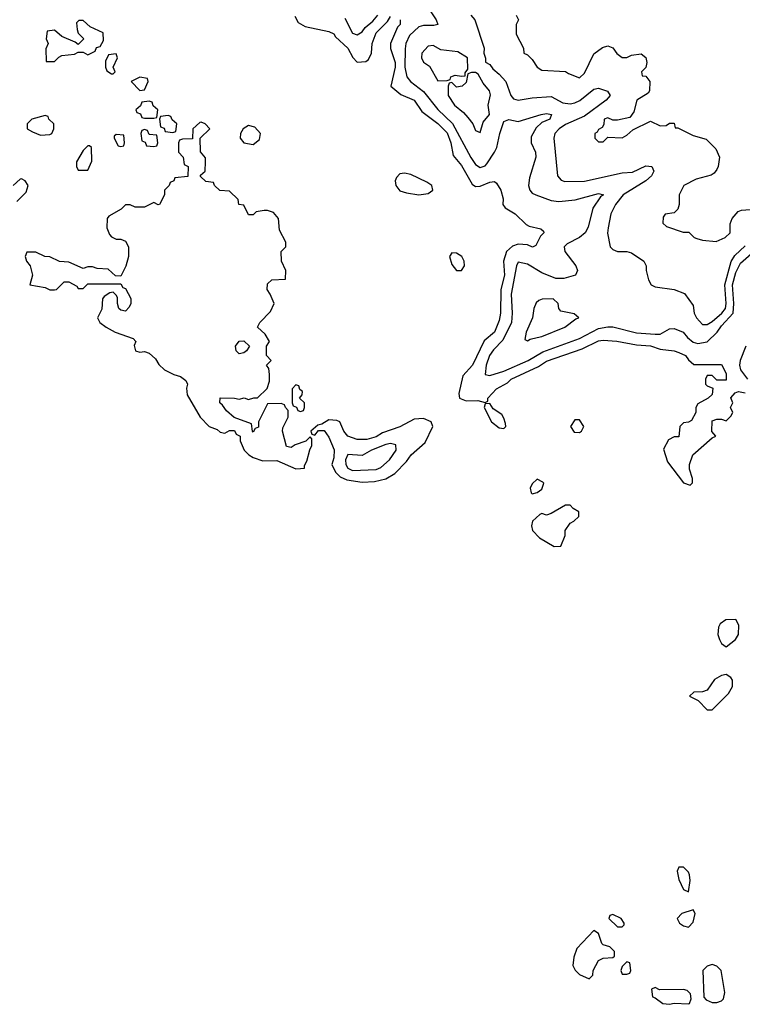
# Model space of a CAD drawing. Header units: inches. Extents: x 2380053 to 2584298, y 380219 to 546618.
# Tile 343 of 656: x 2545482 to 2548538, y 384226 to 388391. Entities that reach past the tile are written whole.
import ezdxf

# ---------------------------------------------------------------- set-up
doc = ezdxf.new("R2010")
doc.units = ezdxf.units.IN
doc.header["$MEASUREMENT"] = 0
doc.layers.add('C5348', color=7, linetype='Continuous')

msp = doc.modelspace()

# ---------------------------------------------------------------- linework, layer by layer
at = {"layer": 'C5348', "color": 2}
for points, elevation in [([(2547204.6, 388450), (2547244, 388390), (2547251, 388370), (2547234, 388366), (2547190, 388366.9), (2547170, 388360.4), (2547130, 388324.5), (2547115.3, 388290), (2547112.5, 388267.5), (2547111.3, 388190), (2547118.7, 388150), (2547134.4, 388130), (2547190, 388087.4), (2547250, 388011.7), (2547312.3, 387952.3), (2547390, 387808.2), (2547410, 387778), (2547430, 387766), (2547450, 387773), (2547458.2, 387781.8), (2547489.7, 387830.3), (2547499.6, 387850), (2547512.6, 387910), (2547530, 387960.7), (2547550, 387968.4), (2547590, 387960.3), (2547688, 387990), (2547710, 387994.4), (2547731, 387990), (2547724.7, 387970), (2547690, 387956), (2547665.9, 387934.2), (2547645.1, 387894.9), (2547645.5, 387870), (2547663, 387830), (2547665.5, 387810), (2547637.6, 387722.4), (2547634.4, 387690), (2547639.1, 387670), (2547650, 387657.3), (2547664.7, 387650), (2547730, 387626), (2547761.7, 387621.7), (2547831, 387629), (2547930, 387656.3), (2547951, 387650), (2547938, 387642), (2547905.9, 387594.2), (2547886.6, 387513.4), (2547874, 387490), (2547850, 387469.3), (2547797.1, 387442.9), (2547784, 387430), (2547787.3, 387410), (2547834, 387350), (2547841, 387330), (2547832, 387310), (2547783.4, 387296.6), (2547750, 387296.2), (2547690, 387319.6), (2547630, 387357), (2547590, 387365.2), (2547582.4, 387350), (2547560.8, 387230), (2547565.3, 387150), (2547562.6, 387110), (2547524.8, 387035.2), (2547485.6, 386994.4), (2547469.4, 386970.6), (2547454.9, 386930), (2547450.8, 386890.8), (2547470, 386885.5), (2547530, 386904.7), (2547631.8, 386950), (2547693.8, 386986.2), (2547850, 387043.2), (2547930, 387084.6), (2547970, 387092.4), (2547990, 387092.4), (2548090, 387066), (2548170, 387060.3), (2548190, 387060.4), (2548230, 387083), (2548250, 387084.4), (2548287.3, 387070), (2548306.1, 387046.1), (2548330, 387026.5), (2548350, 387021.3), (2548390, 387029), (2548431.3, 387068.7), (2548450, 387096), (2548499.3, 387150), (2548502.6, 387190), (2548496.8, 387270), (2548510, 387322), (2548530, 387361.3), (2548598.8, 387421.2)], 6), ([(2546646.2, 388406.2), (2546659.5, 388379.5), (2546690, 388361.6), (2546790, 388340.7), (2546810, 388330.8), (2546818, 388318), (2546870.5, 388270), (2546890.5, 388230.5), (2546910, 388210.8), (2546945.6, 388214.4), (2546957.5, 388222.5), (2546969.3, 388250), (2546973.2, 388290), (2546990, 388336), (2547037, 388383), (2547050, 388404.7)], 2), ([(2546856.9, 388396.9), (2546890, 388333.4), (2546910, 388326.4), (2546930, 388339.3), (2546942.6, 388357.4), (2546975.4, 388384.6), (2546997.3, 388410)], 6), ([(2547091.2, 388391.1), (2547090.8, 388370), (2547080.5, 388359.5), (2547050.6, 388290), (2547050.7, 388269.3), (2547070.2, 388210), (2547070.2, 388189.8), (2547051.3, 388110), (2547094.4, 388074.4), (2547150, 388050.6), (2547182.5, 388002.5), (2547250, 387952.4), (2547290, 387912.7), (2547305.5, 387870), (2547315.9, 387815.9), (2547350, 387774.8), (2547395.2, 387695.2), (2547410, 387686), (2547430, 387686.8), (2547470, 387704), (2547490, 387706), (2547499.1, 387699.1), (2547517.3, 387670), (2547526.4, 387633.6), (2547526, 387610), (2547535.3, 387595.3), (2547578, 387570), (2547624.5, 387524.5), (2547637.3, 387517.3), (2547686, 387506), (2547696.9, 387496.9), (2547698, 387490), (2547684.9, 387475.1), (2547664.7, 387435.3), (2547650.6, 387429.4), (2547630, 387439.3), (2547590, 387441.3), (2547566.3, 387433.7), (2547541.3, 387410), (2547528.6, 387370), (2547532.4, 387310), (2547516.9, 387250), (2547515.6, 387150), (2547510, 387119), (2547490, 387069.5), (2547447, 387033), (2547397.1, 386930), (2547355.5, 386884.5), (2547338.8, 386810), (2547342, 386790), (2547370, 386778.8), (2547419.8, 386779.8), (2547450, 386772), (2547462, 386778), (2547462, 386790), (2547498, 386830), (2547544.4, 386855.6), (2547561.2, 386870), (2547675.6, 386924.4), (2547710, 386946.4), (2547860.6, 386999.4), (2547930, 387032.9), (2547950, 387036), (2548008.1, 387031.9), (2548090, 387015.6), (2548150, 387011.8), (2548190, 386997.1), (2548250, 386990.6), (2548270, 386982.8), (2548298, 386970), (2548310, 386952), (2548332.7, 386932.7), (2548450, 386932), (2548470, 386894), (2548470, 386866), (2548430, 386866), (2548410, 386886), (2548390, 386886), (2548382, 386870), (2548382, 386850), (2548390, 386842), (2548412.7, 386832.7), (2548410, 386806), (2548394, 386790), (2548350, 386766), (2548342, 386750), (2548342, 386730), (2548323.6, 386696.4), (2548310, 386688), (2548290, 386686), (2548274, 386670), (2548270, 386626), (2548250, 386626), (2548225.4, 386614.6), (2548205.4, 386574.6), (2548221, 386521), (2548290, 386432), (2548318, 386422), (2548327.3, 386432.7), (2548328, 386450), (2548315.3, 386490), (2548315.3, 386510), (2548329.2, 386550.8), (2548410, 386622), (2548426, 386630), (2548408.8, 386648.9), (2548410, 386694), (2548430, 386702), (2548450, 386702), (2548470, 386694), (2548490, 386714), (2548498, 386730), (2548488.7, 386750), (2548498, 386770), (2548488.8, 386791.1), (2548507.3, 386812.7), (2548522, 386818), (2548550, 386812.7)], 2), ([(2547390.4, 388410.4), (2547406.8, 388390), (2547446, 388270), (2547444.7, 388250), (2547452, 388228), (2547452, 388212), (2547470, 388202), (2547482.8, 388182.8), (2547510, 388161), (2547538, 388130), (2547558.8, 388070), (2547570, 388056), (2547590, 388050.7), (2547650, 388060.5), (2547730, 388065.5), (2547779.3, 388039.3), (2547810, 388035.6), (2547830, 388039), (2547850.8, 388049.2), (2547910, 388097), (2547930, 388102), (2547968.3, 388088.3), (2547979.1, 388070), (2547961.6, 388050), (2547870, 387983.1), (2547790, 387948.2), (2547763.8, 387930), (2547745.5, 387910), (2547740.5, 387890), (2547756.3, 387730), (2547772.3, 387712.3), (2547787.2, 387707.2), (2547870, 387708.5), (2548030, 387743.1), (2548074.1, 387745.8), (2548130, 387772.7), (2548156, 387770), (2548164, 387750), (2548153.4, 387730), (2548130, 387709.5), (2548034, 387650), (2548002, 387610), (2547982.4, 387570), (2547970.5, 387510), (2547968.4, 387488.4), (2547978.8, 387430), (2547990, 387418.8), (2548010, 387410.8), (2548050, 387411), (2548070, 387404.7), (2548122, 387370), (2548131.3, 387350), (2548131.3, 387330), (2548141, 387290), (2548152, 387270), (2548170, 387261), (2548250.5, 387250.5), (2548293, 387233), (2548330, 387182), (2548334, 387150), (2548344, 387130), (2548370, 387102), (2548390, 387102), (2548410, 387114.9), (2548451.3, 387150), (2548466.3, 387170), (2548469.7, 387190), (2548463.8, 387270), (2548491.3, 387368.7), (2548506.8, 387393.2), (2548550, 387434.4)], 10), ([(2547582, 388410), (2547592, 388390), (2547582, 388370), (2547582, 388330), (2547612, 388270), (2547614, 388250), (2547630, 388242), (2547650, 388222), (2547670.9, 388190.9), (2547690, 388178), (2547790, 388172), (2547802.8, 388162.8), (2547850, 388144.7), (2547870, 388164.7), (2547910, 388246), (2547946.8, 388273.2), (2547970, 388281), (2547990, 388271.3), (2548007.9, 388247.9), (2548030, 388231.3), (2548050, 388231.3), (2548070, 388241), (2548110, 388246), (2548130.6, 388230.6), (2548134.8, 388210), (2548130.7, 388189.3), (2548112, 388170), (2548114, 388154), (2548130, 388152), (2548146.8, 388130), (2548146, 388090), (2548139.8, 388080.2), (2548091.3, 388050), (2548078.8, 388001.2), (2548062, 387978), (2548010, 387966), (2547990, 387966), (2547970, 387975.3), (2547954, 387970), (2547952.7, 387947.3), (2547944.7, 387935.3), (2547930, 387926), (2547924.7, 387915.3), (2547914, 387910), (2547914, 387890), (2547930, 387874), (2547950, 387874), (2547970, 387894), (2548030, 387892), (2548050, 387902), (2548074.6, 387925.4), (2548150, 387962), (2548190, 387942), (2548216.4, 387943.6), (2548230, 387954), (2548250, 387954), (2548254, 387934), (2548266, 387934), (2548330, 387901), (2548385.4, 387885.4), (2548425.4, 387845.4), (2548442, 387810), (2548436, 387770), (2548430, 387758), (2548418.8, 387741.2), (2548406.4, 387733.6), (2548343.5, 387716.5), (2548291.3, 387690), (2548271, 387650), (2548271, 387610), (2548266, 387590), (2548250, 387574), (2548212, 387568), (2548203.6, 387556.4), (2548202, 387530), (2548216.9, 387516.9), (2548287.3, 387492.7), (2548311.6, 387491.6), (2548334, 387470), (2548345.4, 387465.4), (2548370, 387458), (2548427.3, 387452.7), (2548466, 387470), (2548486, 387490), (2548487.3, 387527.3), (2548495.3, 387550), (2548520.2, 387579.8), (2548534.6, 387585.4), (2548610, 387591)], 14), ([(2545470, 387622), (2545510, 387662), (2545518, 387690), (2545506, 387710), (2545490, 387718), (2545483.6, 387716.4), (2545454, 387690)], 2), ([(2548552.8, 387010), (2548529.3, 386950), (2548526.4, 386930), (2548530.2, 386910), (2548560.4, 386870)], 6)]:
    msp.add_lwpolyline(points, dxfattribs=dict(at, elevation=elevation))
for points, elevation in [([(2545750, 388388), (2545732.7, 388387.3), (2545722, 388378), (2545724.7, 388350), (2545730, 388334), (2545754, 388310), (2545730, 388286), (2545716.4, 388296.4), (2545660.2, 388320.2), (2545630, 388346), (2545598, 388342), (2545594, 388310), (2545602, 388290), (2545592.7, 388267.3), (2545594, 388214), (2545630, 388214), (2545647.3, 388232.7), (2545660.4, 388239.6), (2545714.6, 388245.4), (2545730, 388254), (2545750, 388254), (2545770, 388242), (2545802, 388258), (2545807.3, 388272.7), (2545822, 388278), (2545836.4, 388303.6), (2545835.3, 388335.3), (2545780.2, 388360.2)], 2), ([(2547230, 388282), (2547210, 388279), (2547182.8, 388250), (2547181, 388230), (2547190, 388212), (2547214.8, 388194.8), (2547250, 388132), (2547290, 388134), (2547302, 388138), (2547306, 388150), (2547323.1, 388156.9), (2547350, 388152), (2547366, 388154), (2547366, 388166), (2547378, 388182), (2547375.3, 388230), (2547334.8, 388254.8), (2547263.1, 388263.1)], 10), ([(2545890, 388246), (2545858, 388242), (2545844.7, 388215.3), (2545844.7, 388190), (2545850, 388174), (2545870, 388162), (2545878, 388162), (2545886, 388170), (2545878, 388190), (2545895.3, 388230)], 2), ([(2545990, 388148), (2545954, 388130), (2545990, 388092), (2546010, 388094), (2546026, 388130), (2546022, 388142)], 2), ([(2547410, 388168), (2547392.7, 388167.3), (2547378, 388162), (2547370, 388126), (2547354, 388110), (2547330, 388106), (2547310, 388126), (2547298, 388122), (2547294, 388110), (2547294, 388070), (2547321, 388030), (2547359.1, 387999.1), (2547377.3, 387977.3), (2547398, 387950), (2547410, 387922), (2547430, 387914), (2547442, 387958), (2547468.7, 387990), (2547463.6, 388030), (2547473.6, 388073.6), (2547469.5, 388089.5), (2547442.7, 388122.7), (2547420.4, 388160.4)], 10), ([(2546030, 388046), (2545998, 388042), (2545992.7, 388027.3), (2545974, 388010), (2545978, 387998), (2545992.7, 387992.7), (2545998, 387978), (2546010, 387974), (2546050, 387974), (2546062, 387978), (2546066, 388010), (2546047.3, 388027.3), (2546042, 388042)], 2), ([(2545590, 387986), (2545534, 387970), (2545514, 387950), (2545514, 387930), (2545536.9, 387916.9), (2545570, 387902), (2545610, 387904.7), (2545618, 387910), (2545626, 387930), (2545626, 387950), (2545606, 387970), (2545602, 387982)], 2), ([(2546110, 387986), (2546078, 387982), (2546074, 387970), (2546078, 387938), (2546092.7, 387932.7), (2546098, 387918), (2546130, 387914), (2546142, 387918), (2546146, 387950), (2546127.3, 387967.3), (2546122, 387982)], 2), ([(2546250, 387958), (2546243.6, 387956.4), (2546214, 387930), (2546212.7, 387887.3), (2546170, 387886), (2546158, 387882), (2546154, 387870), (2546154, 387830), (2546174, 387810), (2546178, 387778), (2546194, 387770), (2546192.7, 387727.3), (2546138, 387722), (2546134, 387710), (2546118, 387702), (2546114, 387690), (2546094, 387670), (2546094, 387650), (2546074, 387610), (2546068.4, 387608.4), (2546050, 387618), (2546010, 387598), (2545970, 387598), (2545950, 387608), (2545930, 387608), (2545910.9, 387589.1), (2545859.6, 387560.4), (2545852, 387550), (2545851.3, 387510), (2545862, 387482), (2545870, 387472), (2545890, 387462), (2545910, 387462), (2545930, 387454), (2545942, 387430), (2545942, 387390), (2545931.2, 387348.9), (2545910, 387306), (2545887.3, 387307.3), (2545856.4, 387336.4), (2545810, 387338), (2545790, 387346), (2545770, 387346), (2545750, 387338), (2545690, 387366), (2545650, 387368), (2545610, 387388), (2545588.8, 387388.9), (2545550, 387408), (2545512.7, 387407.3), (2545504.7, 387390), (2545511.3, 387370), (2545526, 387350), (2545536, 387310), (2545524.7, 387270), (2545590, 387258.8), (2545610, 387248.2), (2545630, 387248), (2545638, 387250), (2545670, 387282), (2545690, 387282), (2545723.6, 387263.6), (2545730, 387254), (2545750, 387254), (2545770, 387274), (2545910, 387274), (2545918, 387258), (2545930, 387254), (2545951.6, 387211.6), (2545952, 387190), (2545945.4, 387174.6), (2545930, 387158), (2545910, 387162), (2545902, 387170), (2545895.3, 387190), (2545895.3, 387215.3), (2545890, 387226), (2545878, 387238), (2545863.6, 387236.4), (2545839.6, 387220.4), (2545832, 387210), (2545830, 387166), (2545811, 387130), (2545820.7, 387110), (2545847.3, 387090), (2545886, 387070), (2545962, 387042), (2545974, 387030), (2545966.8, 387013.2), (2545972, 386990), (2545990, 386984.9), (2546010, 386987.3), (2546030, 386981), (2546056.3, 386956.3), (2546070, 386932), (2546094, 386910), (2546134, 386890), (2546162, 386882), (2546185.4, 386865.4), (2546191.3, 386850), (2546187.7, 386832.3), (2546190, 386804.7), (2546245.5, 386710), (2546284, 386670), (2546317.3, 386657.3), (2546330, 386646), (2546350, 386642), (2546370, 386654), (2546390, 386654), (2546398, 386638), (2546414, 386630), (2546414, 386610), (2546431, 386570), (2546450.8, 386550), (2546470, 386539.3), (2546510, 386525.7), (2546570, 386526.8), (2546650, 386491.3), (2546670, 386492), (2546686, 386494), (2546686, 386506), (2546696.4, 386523.6), (2546708.7, 386571.3), (2546718, 386590), (2546718, 386618), (2546710, 386626), (2546692, 386608), (2546646.8, 386593.2), (2546630, 386582), (2546610, 386586), (2546594, 386650), (2546594.6, 386665.4), (2546618, 386710), (2546618, 386738), (2546606, 386750), (2546602, 386762), (2546587.3, 386767.3), (2546530, 386766), (2546492, 386690), (2546492.7, 386667.3), (2546478, 386662), (2546470, 386646), (2546466, 386650), (2546462, 386682), (2546388.7, 386708.7), (2546356.4, 386736.4), (2546340.4, 386760.4), (2546328, 386770), (2546330, 386792), (2546390.8, 386790.8), (2546410, 386786), (2546431, 386791), (2546450, 386784.7), (2546472, 386792), (2546488, 386792), (2546528.8, 386831.1), (2546538, 386862), (2546539, 386890), (2546535.3, 386915.3), (2546526, 386930), (2546546, 386950), (2546526, 386970), (2546526, 387010), (2546538, 387030), (2546520.4, 387060.4), (2546488, 387090), (2546498, 387110), (2546543.1, 387156.9), (2546558, 387190), (2546542, 387230), (2546528.7, 387250), (2546530, 387274), (2546549.1, 387290.9), (2546606, 387294), (2546608, 387330), (2546588.7, 387370), (2546588, 387410), (2546608, 387430), (2546608, 387450), (2546580.2, 387500.2), (2546577.2, 387550), (2546555.9, 387575.9), (2546530, 387584.5), (2546516.3, 387583.7), (2546482, 387578), (2546470, 387566), (2546450, 387566), (2546430, 387606), (2546408.8, 387608.9), (2546406, 387630), (2546370, 387666), (2546328.4, 387668.4), (2546306, 387690), (2546302, 387702), (2546270, 387706), (2546247.3, 387727.3), (2546247.3, 387732.7), (2546266, 387750), (2546268, 387790), (2546267.3, 387807.3), (2546247.3, 387832.7), (2546246, 387890), (2546286, 387930), (2546266, 387950)], 2), ([(2546450, 387942.9), (2546426.8, 387930), (2546416.3, 387910), (2546414.8, 387890), (2546430.5, 387870.5), (2546470, 387862.8), (2546496.3, 387883.7), (2546500.7, 387910), (2546476.4, 387936.4)], 2), ([(2545890, 387906), (2545882, 387898), (2545882, 387890), (2545898, 387858), (2545910, 387854), (2545922, 387858), (2545926, 387870), (2545922, 387902)], 2), ([(2546010, 387926), (2545998, 387922), (2545994, 387910), (2545998, 387878), (2546012.7, 387872.7), (2546018, 387858), (2546050, 387854), (2546062, 387858), (2546066, 387870), (2546062, 387902), (2546030, 387906), (2546022, 387922)], 2), ([(2545778, 387858), (2545770, 387858), (2545750, 387838), (2545722, 387790), (2545722, 387770), (2545730, 387754), (2545770, 387754), (2545787.3, 387792.7), (2545786, 387850)], 2), ([(2547110, 387742.4), (2547090, 387739.5), (2547075.8, 387724.2), (2547070.4, 387710), (2547073, 387690), (2547090, 387667.7), (2547118.4, 387658.4), (2547170, 387650.4), (2547210, 387656.3), (2547229.2, 387670), (2547225.2, 387690), (2547203.3, 387703.3), (2547136.4, 387736.4)], 2), ([(2547310, 387405.2), (2547299.1, 387390), (2547310, 387356), (2547330, 387330.7), (2547350, 387330.8), (2547363.7, 387350), (2547362, 387370), (2547352.3, 387390), (2547330, 387403.7)], 2), ([(2547738, 387210), (2547691.2, 387208.9), (2547676.9, 387203.1), (2547666, 387194), (2547656, 387170), (2547650.8, 387130), (2547624, 387070), (2547618, 387038), (2547630, 387032), (2547640.2, 387039.8), (2547670, 387047.3), (2547690, 387050.8), (2547788, 387090), (2547834, 387126), (2547846, 387130), (2547827.3, 387147.3), (2547770, 387158), (2547762, 387170), (2547759, 387190)], 10), ([(2546410, 386978), (2546398, 386990), (2546395.3, 387010), (2546410, 387031.3), (2546430, 387032), (2546454, 387010), (2546442, 386990), (2546430, 386982)], 2), ([(2546650, 386846), (2546634, 386830), (2546634, 386770), (2546638, 386758), (2546652.7, 386752.7), (2546658, 386738), (2546670, 386734), (2546682, 386738), (2546686, 386750), (2546686, 386770), (2546666, 386790), (2546676.4, 386803.6), (2546678, 386818), (2546667.3, 386827.3), (2546662, 386842)], 2), ([(2547470, 386768), (2547450, 386766), (2547446, 386750), (2547478, 386690), (2547510, 386664.7), (2547530, 386662), (2547538, 386670), (2547536.4, 386683.6), (2547530, 386706), (2547520.4, 386720.4), (2547484.7, 386744.7)], 2), ([(2547190, 386704.5), (2547150, 386700.7), (2547090, 386669.6), (2547016.7, 386643.3), (2546990, 386626), (2546950, 386614.7), (2546910, 386615.6), (2546869.2, 386630), (2546852.7, 386650), (2546835.3, 386690), (2546823.6, 386696.4), (2546790, 386698), (2546759.6, 386680.4), (2546743.6, 386676.4), (2546714, 386650), (2546718, 386638), (2546730, 386634), (2546746, 386654), (2546770, 386654), (2546790, 386624.7), (2546811.7, 386571.7), (2546810, 386538), (2546802.8, 386510), (2546817.3, 386477.3), (2546837.5, 386457.5), (2546865.1, 386445.1), (2546930, 386435.2), (2546982, 386438), (2547030, 386448.7), (2547068.3, 386471.7), (2547118.4, 386521.6), (2547138, 386550), (2547197.4, 386602.6), (2547229, 386670), (2547222, 386690)], 2), ([(2547850, 386698), (2547830, 386698), (2547812, 386670), (2547826.8, 386646.8), (2547850, 386644.7), (2547858, 386650), (2547868, 386670)], 2), ([(2547050, 386598.7), (2547030, 386594), (2546970.6, 386570), (2546930, 386547), (2546870, 386551.6), (2546860.3, 386530), (2546862, 386510), (2546870, 386494), (2546890, 386483.7), (2546990, 386488.9), (2547010, 386497), (2547046, 386530), (2547073.6, 386570), (2547072.8, 386592.8)], 6), ([(2547670, 386448), (2547650, 386428), (2547641, 386410), (2547644.7, 386390), (2547650, 386386), (2547670, 386391.3), (2547690, 386404.7), (2547698, 386430), (2547694.6, 386434.6)], 2), ([(2547810, 386338), (2547790, 386338), (2547730, 386302), (2547710, 386295.3), (2547690, 386302), (2547682, 386298), (2547651.3, 386270), (2547646, 386250), (2547651, 386230), (2547679.9, 386199.9), (2547742.8, 386162.8), (2547770, 386164.7), (2547788.7, 386210), (2547788.7, 386230), (2547810, 386262), (2547826, 386270), (2547846, 386290), (2547846, 386310), (2547823.1, 386323.1)], 2), ([(2548510, 385854), (2548467.9, 385852.1), (2548444.5, 385835.5), (2548438, 385822), (2548434.8, 385790), (2548441, 385770), (2548450, 385752), (2548470, 385738), (2548508.7, 385770), (2548522, 385790), (2548524, 385830)], 2), ([(2548470, 385622), (2548450, 385617.2), (2548420.4, 385599.6), (2548390, 385555.3), (2548370, 385548), (2548332.7, 385547.3), (2548314, 385530), (2548351.3, 385511.3), (2548390, 385471.3), (2548410, 385472), (2548479.1, 385540.9), (2548496, 385570), (2548497.2, 385597.2), (2548489.3, 385609.3)], 2), ([(2548290, 384806), (2548270, 384806), (2548262, 384790), (2548270, 384754), (2548290, 384712), (2548310, 384702), (2548317.2, 384750), (2548314.6, 384774.6), (2548310, 384786)], 2), ([(2547990, 384606), (2547978, 384602), (2547974, 384590), (2548010, 384554), (2548030, 384554), (2548038, 384562), (2548038, 384570), (2548026, 384590)], 2), ([(2548330, 384626), (2548282, 384610), (2548262, 384590), (2548272, 384570), (2548290, 384558), (2548310, 384552), (2548330, 384574), (2548338, 384610)], 2), ([(2547910, 384538), (2547838, 384462), (2547825.4, 384425.4), (2547822, 384390), (2547831.2, 384371.1), (2547850, 384352), (2547890, 384334), (2547906, 384350), (2547908, 384370), (2547930, 384412), (2547950, 384422), (2547990, 384424.7), (2547998, 384430), (2547998, 384450), (2547978, 384470), (2547950, 384478), (2547944, 384484), (2547930, 384526)], 2), ([(2548050, 384406), (2548030, 384386), (2548024.7, 384370), (2548030, 384354), (2548050, 384354), (2548062, 384358), (2548066, 384370), (2548062, 384402)], 2), ([(2548410, 384395.3), (2548390, 384388), (2548371.3, 384368.7), (2548376, 384256), (2548384.9, 384244.9), (2548410, 384234), (2548430, 384234), (2548450, 384241), (2548459, 384250), (2548463.7, 384276.3), (2548448, 384370), (2548430, 384388)], 2), ([(2548170, 384298), (2548154, 384290), (2548158, 384258), (2548170, 384254), (2548202, 384230), (2548230, 384226.4), (2548250, 384231.3), (2548310, 384227.7), (2548315.3, 384230), (2548322, 384250), (2548319, 384270), (2548304.7, 384284.7), (2548290, 384289), (2548188, 384288)], 2)]:
    msp.add_lwpolyline(points, close=True, dxfattribs=dict(at, elevation=elevation))

doc.saveas('drawing.dxf')
